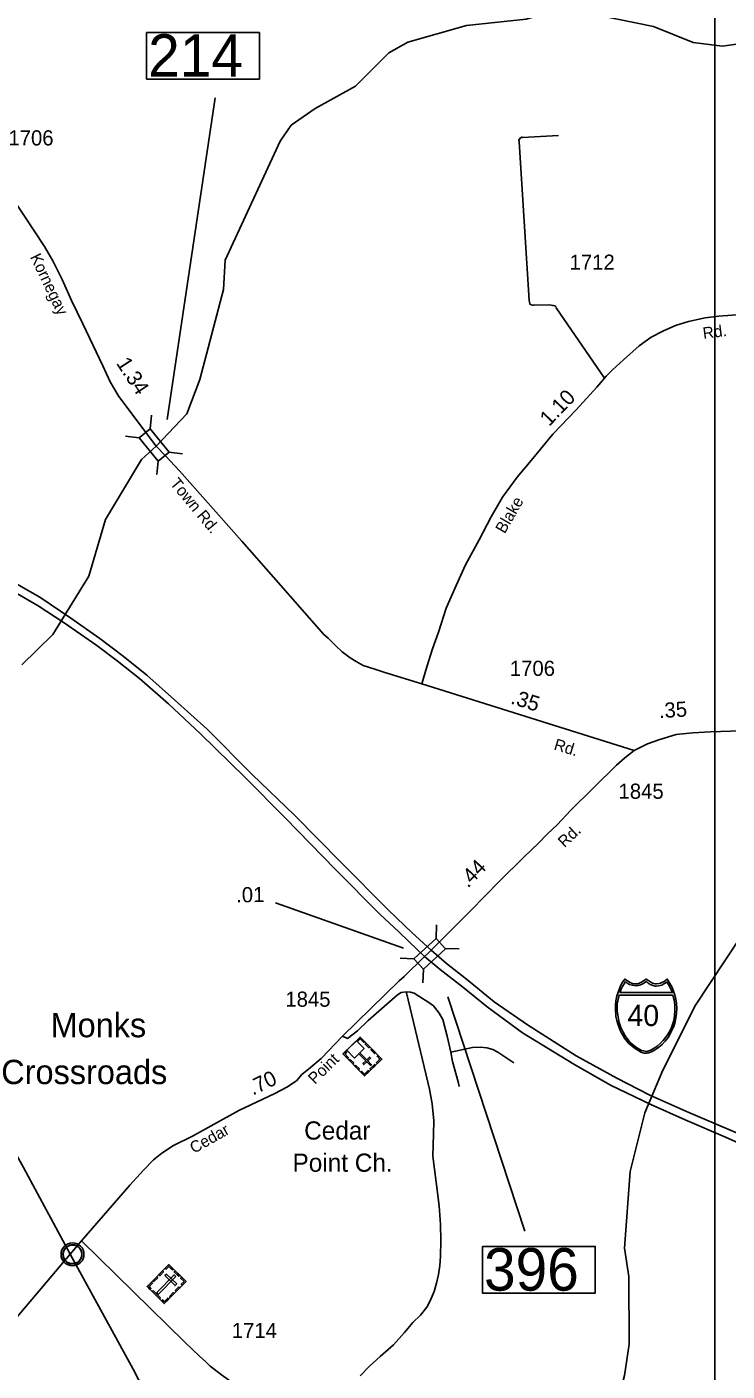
# Model space of a CAD drawing. Extents: x 2093524 to 2270757, y 289120 to 570408.
# Drawn here: x 2197238 to 2203005, y 530108 to 541180 of the extents above; entities that cross this region are included whole.
import ezdxf

# ---------------------------------------------------------------- set-up
doc = ezdxf.new("R2010")
doc.units = 0
for name, color, linetype in [('Exist Civil Demographics Community CELL', 7, 'Continuous'), ('Exist Civil Demographics Community Label', 7, 'Continuous'), ('Exist Cultural Cemetery CELL', 7, 'Continuous'), ('Exist Cultural Church with Cemetery CELL', 7, 'Continuous'), ('Exist Cultural Church with Cemetery Label', 7, 'Continuous'), ('Exist Hydrographic Creek Single Shore', 7, 'Continuous'), ('Exist Road Non-System Type 51', 7, 'Continuous'), ('Exist Road Primary Interstate Divided Center Attributed', 7, 'Continuous'), ('Exist Road Primary Interstate Shield CELL', 7, 'Continuous'), ('Exist Road Primary Interstate Shield Number Label', 7, 'Continuous'), ('Exist Road Primary US Attributed', 7, 'Continuous'), ('Exist Road Secondary Mileage Hundredths English Label', 7, 'Continuous'), ('Exist Road Secondary Structure Standard Bridge CELL', 7, 'Continuous'), ('Exist Road Secondary Structure Standard Bridge Number Label', 7, 'Continuous'), ('Exist Road Secondary Type 51 Attributed', 7, 'Continuous'), ('Exist Road Secondary Type 51 Label', 7, 'Continuous'), ('Exist Road Secondary Type 51 Number Label', 7, 'Continuous'), ('Map Preparation Inset Cut Line', 7, 'Continuous')]:
    doc.layers.add(name, color=color, linetype=linetype)

msp = doc.modelspace()

# ---------------------------------------------------------------- linework, layer by layer
at = {"layer": 'Exist Civil Demographics Community CELL'}
msp.add_lwpolyline([(2197536, 531082), (2197537, 531088), (2197539, 531094), (2197542, 531101), (2197545, 531107), (2197548, 531113), (2197552, 531118), (2197556, 531122), (2197561, 531127), (2197566, 531132), (2197572, 531135), (2197577, 531138), (2197582, 531141), (2197587, 531143), (2197593, 531145), (2197597, 531146), (2197602, 531147), (2197606, 531147), (2197612, 531148), (2197617, 531148), (2197622, 531147), (2197627, 531147), (2197632, 531146), (2197637, 531144), (2197642, 531142), (2197649, 531139), (2197655, 531136), (2197660, 531132), (2197666, 531128), (2197669, 531125), (2197673, 531121), (2197677, 531116), (2197680, 531111), (2197683, 531106), (2197686, 531101), (2197688, 531096), (2197689, 531091), (2197690, 531087), (2197692, 531081), (2197692, 531076), (2197692, 531070), (2197692, 531064), (2197692, 531058), (2197691, 531053), (2197689, 531047), (2197687, 531041), (2197685, 531036), (2197682, 531030), (2197678, 531025), (2197675, 531020), (2197671, 531015), (2197665, 531010), (2197660, 531006), (2197655, 531003), (2197651, 531000), (2197644, 530997), (2197637, 530994), (2197631, 530993), (2197625, 530991), (2197620, 530991), (2197616, 530991), (2197610, 530991), (2197606, 530991), (2197600, 530992), (2197594, 530993), (2197590, 530994), (2197585, 530996), (2197580, 530998), (2197576, 531000), (2197569, 531005), (2197564, 531009), (2197559, 531013), (2197554, 531018), (2197551, 531022), (2197548, 531026), (2197544, 531033), (2197542, 531037), (2197541, 531041), (2197538, 531049), (2197536, 531056), (2197536, 531061), (2197535, 531068), (2197535, 531072), (2197536, 531079)], close=True, dxfattribs=at)
for radius in [94.3, 76.7]:
    msp.add_circle((2197614, 531070), radius, dxfattribs=at)
at = {"layer": 'Exist Cultural Cemetery CELL'}
for points in [[(2198407, 530985), (2198549, 530846), (2198370, 530664), (2198228, 530804)], [(2198277, 530854), (2198308, 530885), (2198316, 530877), (2198285, 530846)], [(2198464, 530888), (2198451, 530901), (2198309, 530757), (2198322, 530743)], [(2198324, 530902), (2198355, 530933), (2198363, 530925), (2198332, 530894)], [(2198388, 530908), (2198375, 530895), (2198459, 530813), (2198472, 530826)], [(2198376, 530955), (2198384, 530947), (2198407, 530970), (2198436, 530941), (2198444, 530949), (2198407, 530985)], [(2198459, 530934), (2198496, 530897), (2198488, 530889), (2198451, 530925)], [(2198518, 530815), (2198510, 530823), (2198533, 530846), (2198504, 530874), (2198512, 530882), (2198549, 530846)], [(2198252, 530781), (2198260, 530789), (2198244, 530804), (2198273, 530833), (2198265, 530841), (2198228, 530804)], [(2198277, 530772), (2198338, 530712), (2198330, 530704), (2198269, 530764)], [(2198459, 530771), (2198489, 530802), (2198498, 530794), (2198467, 530763)], [(2198347, 530688), (2198355, 530696), (2198370, 530680), (2198399, 530709), (2198407, 530701), (2198370, 530664)], [(2198413, 530724), (2198443, 530755), (2198451, 530747), (2198421, 530716)]]:
    msp.add_lwpolyline(points, close=True, dxfattribs=at)
at = {"layer": 'Exist Cultural Church with Cemetery CELL'}
for points in [[(2200162, 532678), (2200020, 532539), (2199841, 532720), (2199983, 532860)], [(2199952, 532829), (2199872, 532751), (2199936, 532686), (2199972, 532722), (2200029, 532664), (2200006, 532641), (2200013, 532633), (2200037, 532656), (2200067, 532626), (2200075, 532634), (2200045, 532664), (2200069, 532687), (2200061, 532695), (2200038, 532672), (2199980, 532730), (2200016, 532765)], [(2199960, 532836), (2199968, 532828), (2199983, 532844), (2200012, 532815), (2200020, 532823), (2199983, 532860)], [(2200032, 532810), (2200063, 532779), (2200054, 532771), (2200024, 532802)], [(2200079, 532762), (2200110, 532731), (2200102, 532723), (2200071, 532754)], [(2199865, 532743), (2199873, 532735), (2199857, 532720), (2199885, 532691), (2199878, 532683), (2199841, 532720)], [(2199900, 532676), (2199930, 532646), (2199922, 532638), (2199892, 532669)], [(2200131, 532709), (2200123, 532701), (2200146, 532678), (2200117, 532650), (2200125, 532642), (2200162, 532678)], [(2199946, 532629), (2199977, 532599), (2199968, 532591), (2199938, 532621)], [(2199989, 532569), (2199997, 532577), (2200020, 532554), (2200049, 532583), (2200057, 532575), (2200020, 532539)], [(2200109, 532626), (2200072, 532590), (2200064, 532598), (2200101, 532634)]]:
    msp.add_lwpolyline(points, close=True, dxfattribs=at)
at = {"layer": 'Exist Hydrographic Creek Single Shore'}
for points in [[(2198303, 537726), (2198556, 537993), (2198662, 538276), (2198857, 539017), (2198872, 539259), (2199324, 540238), (2199414, 540370), (2199613, 540507), (2199945, 540691), (2200218, 540967), (2200376, 541053), (2200858, 541191), (2201349, 541243), (2201657, 541335), (2202399, 541183), (2202725, 541051), (2202967, 541020), (2203200, 541055), (2203864, 541317), (2203988, 541495), (2204187, 541662), (2204593, 541890), (2204843, 541976), (2205101, 541984)], [(2197196, 535925), (2197452, 536175), (2197749, 536655), (2197887, 537121), (2198181, 537617), (2198303, 537726)], [(2201107, 526740), (2201196, 527099), (2201254, 527174), (2201245, 527348), (2201168, 527674), (2201182, 527966), (2201287, 528396), (2201931, 529345), (2202037, 529595), (2202159, 530071), (2202199, 530330), (2202195, 530887), (2202160, 531121), (2202206, 531753), (2202327, 532236), (2202475, 532587), (2202746, 533123), (2203109, 533673)]]:
    msp.add_lwpolyline(points, dxfattribs=at)
at = {"layer": 'Exist Road Non-System Type 51'}
for points in [[(2201618, 540286), (2201321, 540268), (2201314, 540272), (2201300, 540264), (2201295, 540254), (2201291, 540246), (2201293, 540232), (2201374, 538927), (2201378, 538911), (2201380, 538901), (2201384, 538893), (2201394, 538889), (2201404, 538887), (2201414, 538887), (2201540, 538890), (2201556, 538888), (2201566, 538886), (2201576, 538884), (2201586, 538882), (2201594, 538876), (2201598, 538866), (2201996, 538285)], [(2199838, 532868), (2199879, 532848), (2199960, 532911), (2200050, 532997), (2200290, 533206), (2200322, 533227), (2200362, 533231), (2200399, 533230), (2200428, 533221), (2200467, 533195), (2200549, 533145), (2200588, 533116), (2200634, 533055), (2200663, 533005), (2200700, 532866), (2200730, 532736), (2200743, 532657), (2200790, 532490), (2200798, 532451)], [(2199983, 530069), (2200061, 530149), (2200148, 530228), (2200257, 530325), (2200347, 530425), (2200418, 530508), (2200479, 530568), (2200533, 530636), (2200559, 530688), (2200592, 530763), (2200612, 530833), (2200629, 530903), (2200640, 530977), (2200644, 531053), (2200647, 531185), (2200646, 531317), (2200633, 531469), (2200610, 531664), (2200583, 531879), (2200586, 532059), (2200590, 532169), (2200575, 532310), (2200553, 532430), (2200364, 533225)], [(2200730, 532736), (2200909, 532773), (2200973, 532775), (2201027, 532771), (2201076, 532757), (2201118, 532734), (2201250, 532647)]]:
    msp.add_lwpolyline(points, dxfattribs=at)
at = {"layer": 'Exist Road Primary Interstate Divided Center Attributed'}
for points in [[(2200569, 533574), (2200410, 533722), (2200347, 533779), (2200214, 533908), (2199828, 534297), (2199441, 534686), (2199094, 535022), (2198722, 535396), (2198453, 535638), (2198227, 535839), (2198031, 535997), (2197839, 536143), (2197600, 536311), (2197346, 536482), (2196972, 536695), (2196565, 536902), (2196062, 537149), (2195628, 537364), (2195229, 537556), (2194933, 537702), (2194847, 537742), (2194585, 537875)], [(2194607, 537778), (2194866, 537650), (2194913, 537624), (2195209, 537476), (2195624, 537279), (2196039, 537076), (2196495, 536856), (2196954, 536627), (2197330, 536412), (2197545, 536272), (2197813, 536085), (2197981, 535958), (2198165, 535812), (2198404, 535605), (2198667, 535357), (2199036, 534996), (2199365, 534664), (2199779, 534240), (2200149, 533869), (2200301, 533725), (2200384, 533647), (2200514, 533523)], [(2207371, 530254), (2207208, 530322), (2206104, 530787), (2204804, 531342), (2203362, 531952), (2203040, 532091), (2202689, 532238), (2202370, 532382), (2202098, 532521), (2201762, 532705), (2201360, 532960), (2201087, 533150), (2200858, 533335), (2200695, 533465), (2200569, 533574)], [(2200514, 533523), (2200641, 533416), (2200825, 533272), (2201029, 533108), (2201321, 532893), (2201742, 532636), (2202044, 532464), (2202377, 532304), (2202659, 532179), (2202992, 532035), (2203300, 531899), (2204772, 531279), (2206099, 530714), (2207214, 530244), (2207388, 530171)]]:
    msp.add_lwpolyline(points, dxfattribs=at)
at = {"layer": 'Exist Road Primary Interstate Shield CELL'}
for points in [[(2202338, 532727), (2202347, 532728), (2202360, 532730), (2202373, 532734), (2202387, 532740), (2202408, 532752), (2202424, 532762), (2202444, 532775), (2202470, 532798), (2202496, 532826), (2202519, 532857), (2202537, 532886), (2202553, 532919), (2202567, 532950), (2202577, 532985), (2202584, 533019), (2202588, 533055), (2202590, 533095), (2202588, 533139), (2202580, 533185), (2202573, 533213), (2202561, 533247), (2202552, 533269), (2202532, 533307), (2202513, 533337), (2202486, 533318), (2202468, 533308), (2202457, 533303), (2202446, 533301), (2202425, 533299), (2202413, 533299), (2202401, 533302), (2202390, 533304), (2202382, 533308), (2202338, 533337), (2202294, 533308), (2202284, 533304), (2202275, 533302), (2202266, 533299), (2202251, 533299), (2202239, 533299), (2202227, 533301), (2202218, 533303), (2202207, 533308), (2202162, 533337), (2202144, 533311), (2202130, 533286), (2202115, 533250), (2202105, 533222), (2202098, 533199), (2202090, 533157), (2202086, 533121), (2202085, 533095), (2202090, 533030), (2202097, 532996), (2202104, 532968), (2202128, 532908), (2202146, 532874), (2202161, 532850), (2202183, 532823), (2202194, 532810), (2202239, 532771), (2202269, 532751), (2202293, 532738), (2202304, 532733), (2202322, 532728)], [(2202168, 533316), (2202157, 533299), (2202144, 533276), (2202134, 533253), (2202123, 533227), (2202555, 533226), (2202545, 533249), (2202534, 533271), (2202523, 533292), (2202509, 533312), (2202485, 533297), (2202467, 533288), (2202453, 533283), (2202441, 533281), (2202423, 533279), (2202414, 533280), (2202388, 533286), (2202371, 533293), (2202354, 533304), (2202341, 533317), (2202306, 533296), (2202291, 533289), (2202274, 533285), (2202255, 533282), (2202225, 533286), (2202202, 533293), (2202182, 533304)], [(2202557, 533205), (2202562, 533193), (2202568, 533166), (2202572, 533145), (2202575, 533121), (2202574, 533080), (2202572, 533037), (2202568, 533012), (2202563, 532989), (2202556, 532964), (2202544, 532930), (2202528, 532901), (2202508, 532869), (2202487, 532842), (2202478, 532830), (2202460, 532811), (2202428, 532785), (2202404, 532768), (2202376, 532751), (2202362, 532745), (2202345, 532741), (2202331, 532742), (2202315, 532747), (2202301, 532750), (2202272, 532766), (2202248, 532782), (2202208, 532815), (2202187, 532840), (2202167, 532869), (2202149, 532899), (2202130, 532939), (2202116, 532979), (2202107, 533022), (2202100, 533075), (2202099, 533107), (2202101, 533138), (2202104, 533154), (2202108, 533174), (2202116, 533205)]]:
    msp.add_lwpolyline(points, close=True, dxfattribs=at)
at = {"layer": 'Exist Road Primary US Attributed'}
for points in [[(2197595, 531072), (2197591, 531078), (2197210, 531785), (2196495, 533069), (2196440, 533177), (2195842, 534283), (2195674, 534597), (2195439, 535030), (2195278, 535363)], [(2199915, 525676), (2198523, 529230), (2198454, 529395), (2198384, 529554), (2198243, 529875), (2198113, 530124), (2197595, 531072)]]:
    msp.add_lwpolyline(points, dxfattribs=at)
at = {"layer": 'Exist Road Secondary Mileage Hundredths English Label'}
msp.add_line((2200340, 533591), (2199287, 533964), dxfattribs=at)
at = {"layer": 'Exist Road Secondary Structure Standard Bridge CELL'}
for p, q in [((2198265, 537981), (2198253, 537869)), ((2198050, 537808), (2198163, 537796)), ((2198408, 537676), (2198521, 537664)), ((2198320, 537604), (2198308, 537492)), ((2200608, 533672), (2200612, 533785)), ((2200685, 533589), (2200798, 533585)), ((2200313, 533508), (2200426, 533504)), ((2200500, 533306), (2200504, 533419))]:
    msp.add_line(p, q, dxfattribs=at)
for points in [[(2198253, 537869), (2198409, 537676), (2198319, 537603), (2198163, 537796)], [(2200426, 533504), (2200608, 533672), (2200686, 533587), (2200504, 533419)]]:
    msp.add_lwpolyline(points, close=True, dxfattribs=at)
at = {"layer": 'Exist Road Secondary Structure Standard Bridge Number Label'}
for p, q in [((2198393, 537945), (2198789, 540595)), ((2200706, 533190), (2201339, 531260))]:
    msp.add_line(p, q, dxfattribs=at)
for points in [[(2198224, 541133), (2199153, 541133), (2199153, 540749), (2198224, 540749)], [(2200990, 531135), (2201919, 531135), (2201919, 530751), (2200990, 530751)]]:
    msp.add_lwpolyline(points, close=True, dxfattribs=at)
at = {"layer": 'Exist Road Secondary Type 51 Attributed'}
for p, q in [((2200492, 535770), (2202241, 535220)), ((2197688, 531182), (2197595, 531072))]:
    msp.add_line(p, q, dxfattribs=at)
for points in [[(2195785, 540794), (2196296, 540559), (2196409, 540516), (2196527, 540455), (2196611, 540401), (2196736, 540282), (2196803, 540207), (2196863, 540125), (2196892, 540084), (2196984, 539968), (2197219, 539620), (2197384, 539371), (2197413, 539319), (2197453, 539252), (2197485, 539188), (2197530, 539098), (2197605, 538927), (2197699, 538734), (2197865, 538387), (2197925, 538257), (2197995, 538134), (2198303, 537726)], [(2200492, 535770), (2200533, 535908), (2200578, 536058), (2200627, 536195), (2200691, 536393), (2200774, 536578), (2200851, 536748), (2200963, 536955), (2201062, 537145), (2201155, 537306), (2201276, 537471), (2201406, 537625), (2201571, 537826), (2201762, 538026), (2201932, 538211), (2201996, 538285), (2202010, 538303), (2202061, 538354), (2202151, 538438), (2202280, 538553), (2202381, 538624), (2202475, 538674), (2202581, 538719), (2202688, 538754), (2202824, 538783), (2202938, 538797), (2203156, 538813)], [(2198303, 537726), (2198380, 537646), (2198495, 537524), (2199008, 536943), (2199270, 536647), (2199526, 536355), (2199685, 536176), (2199719, 536145), (2199782, 536081), (2199834, 536033), (2199901, 535984), (2199951, 535952), (2200009, 535921), (2200105, 535889), (2200187, 535862), (2200492, 535770)], [(2203989, 535651), (2203935, 535617), (2203879, 535584), (2203811, 535551), (2203728, 535519), (2203610, 535472), (2203558, 535456), (2203548, 535454), (2203489, 535436), (2203413, 535419), (2203272, 535397), (2203169, 535383), (2203037, 535380), (2202869, 535373), (2202724, 535364), (2202586, 535351), (2202451, 535310), (2202350, 535275), (2202241, 535220)], [(2202241, 535220), (2202162, 535160), (2202094, 535100), (2201718, 534729), (2201605, 534608), (2201526, 534532), (2201450, 534453), (2201337, 534346), (2201127, 534141), (2200892, 533898), (2200617, 533624), (2200569, 533574)], [(2200569, 533574), (2200540, 533548), (2200514, 533523)], [(2200514, 533523), (2200345, 533358), (2200303, 533322), (2199838, 532868), (2199661, 532684), (2199575, 532610), (2199503, 532550), (2199458, 532498), (2199379, 532447), (2199281, 532395), (2198984, 532254), (2198602, 532042), (2198445, 531966), (2198351, 531903), (2198282, 531849), (2198198, 531762), (2198085, 531641), (2197688, 531182)], [(2197688, 531182), (2198540, 530347), (2198602, 530285), (2198661, 530230), (2198713, 530184), (2198747, 530148), (2198781, 530123), (2198842, 530077), (2199054, 529925), (2199603, 529538), (2199846, 529362), (2199940, 529297), (2200071, 529155), (2200148, 529061), (2200187, 528995), (2200236, 528890), (2200260, 528820), (2200281, 528742), (2200294, 528667), (2200302, 528558), (2200297, 528437), (2200279, 528279), (2200258, 528065), (2200230, 527730)], [(2197595, 531072), (2195953, 529132)]]:
    msp.add_lwpolyline(points, dxfattribs=at)
at = {"layer": 'Map Preparation Inset Cut Line'}
msp.add_lwpolyline([(2170737, 554853), (2202903, 554853), (2202903, 525630), (2170737, 525630)], close=True, dxfattribs=at)

# ---------------------------------------------------------------- texts
at = {"layer": 'Exist Civil Demographics Community Label'}
for s, p in [('Monks', (2197433, 532858)), ('Crossroads', (2197027, 532472))]:
    msp.add_text(s, height=200, dxfattribs=at).set_placement(p)
at = {"layer": 'Exist Cultural Church with Cemetery Label'}
for s, p in [('Cedar', (2199522, 532015)), ('Point Ch.', (2199426, 531750))]:
    msp.add_text(s, height=150, dxfattribs=at).set_placement(p)
at = {"layer": 'Exist Road Primary Interstate Shield Number Label'}
msp.add_text('40', height=175, dxfattribs=at).set_placement((2202185, 532950))
at = {"layer": 'Exist Road Secondary Mileage Hundredths English Label'}
for s, rotation, p in [('1.34', 303.2878, (2197970, 538409)), ('1.10', 46.2559, (2201540, 537884)), ('.35', 342.5359, (2201216, 535608)), ('.35', 3.7826, (2202447, 535485)), ('.44', 46.1663, (2200871, 534082)), ('.01', 0.9483, (2198963, 533968)), ('.70', 25.4454, (2199099, 532377))]:
    msp.add_text(s, height=125, rotation=rotation, dxfattribs=at).set_placement(p)
at = {"layer": 'Exist Road Secondary Structure Standard Bridge Number Label'}
for s, p in [('214', (2198237, 540769)), ('396', (2201003, 530771))]:
    msp.add_text(s, height=350, dxfattribs=at).set_placement(p)
at = {"layer": 'Exist Road Secondary Type 51 Label'}
for s, rotation, p in [('Kornegay', 295.6077, (2197262, 539285)), ('Rd.', 7.3928, (2202811, 538609)), ('Town Rd.', 309.6616, (2198412, 537417)), ('Blake', 59.8809, (2201173, 537000)), ('Rd.', 343.11, (2201572, 535229)), ('Rd.', 43.967, (2201667, 534415)), ('Point', 44.3587, (2199610, 532465)), ('Cedar', 29.5229, (2198614, 531897))]:
    msp.add_text(s, height=95, rotation=rotation, dxfattribs=at).set_placement(p)
at = {"layer": 'Exist Road Secondary Type 51 Number Label'}
for s, p in [('1706', (2197086, 540203)), ('1712', (2201708, 539179)), ('1706', (2201216, 535834)), ('1845', (2202111, 534822)), ('1845', (2199367, 533109)), ('1714', (2198926, 530380))]:
    msp.add_text(s, height=125, dxfattribs=at).set_placement(p)

doc.saveas('drawing.dxf')
